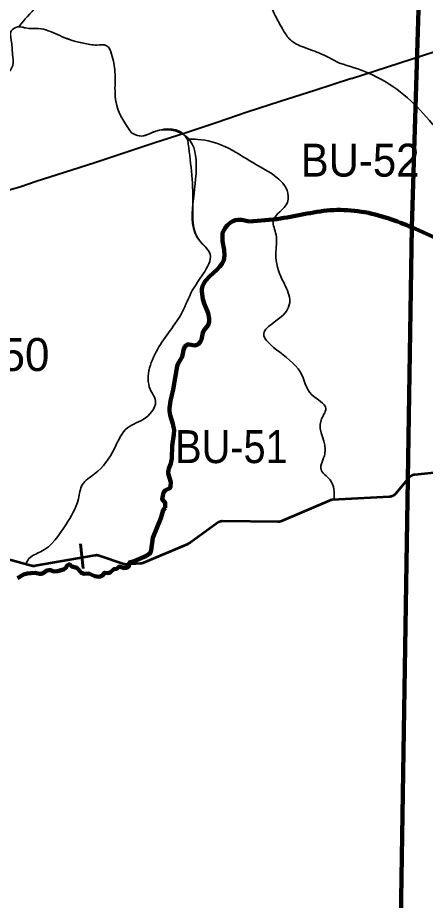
# Model space of a CAD drawing. Extents: x 553962 to 842807, y 8883888 to 9032388.
# Drawn here: x 632477 to 637424, y 8964803 to 8975521 of the extents above; entities that cross this region are included whole.
import ezdxf

# ---------------------------------------------------------------- set-up
doc = ezdxf.new("R2010")
doc.units = 0
doc.header["$LTSCALE"] = 150
for name, color, linetype, lineweight in [('12', 7, 'Continuous', 25), ('20', 7, 'Continuous', 35), ('24', 7, 'Continuous', 25), ('40', 7, 'Continuous', 60), ('60', 7, 'Continuous', 53), ('9', 7, 'Continuous', 90)]:
    doc.layers.add(name, color=color, linetype=linetype, lineweight=lineweight)

msp = doc.modelspace()

# ---------------------------------------------------------------- linework, layer by layer
at = {"layer": '12', "lineweight": 40}
msp.add_line((636526.5, 8974783.6), (662912, 8983353), dxfattribs=at)
msp.add_lwpolyline([(636526.5, 8974783.6), (636082.7, 8974635.6), (635662.2, 8974501.7), (635260.8, 8974371.9), (634884.1, 8974246.1), (634508.7, 8974119.3), (634143, 8973999.6), (633777.1, 8973878.8), (633411.3, 8973759), (633045.5, 8973640.3), (632701.6, 8973531.6), (632515, 8973468.2), (632359.8, 8973423.8), (632056.8, 8973345.2), (631756.7, 8973285.7), (631470.2, 8973228.1), (631226.1, 8973179.7), (631010.7, 8973135.2), (630810.4, 8973099.9), (630618.3, 8973063.5), (630498.6, 8973037.3), (630299.5, 8972998.9)], dxfattribs=at)
at = {"layer": '20'}
for p, q in [((632489.4, 8975410.4), (632494.4, 8975410.3)), ((634536, 8974044.5), (634540.6, 8974036.1))]:
    msp.add_line(p, q, dxfattribs=at)
for points in [[(637044.3, 8969722.8), (637046.6, 8969724.5), (637048.8, 8969726.3), (637050.9, 8969728.1), (637053, 8969730), (637055.1, 8969732), (637057.1, 8969734), (637059, 8969736.1), (637060.8, 8969738.2), (637230, 8969936.6), (637231.9, 8969938.7), (637233.8, 8969940.7), (637235.8, 8969942.8), (637237.8, 8969944.7), (637239.9, 8969946.6), (637242.1, 8969948.5), (637244.3, 8969950.2), (637246.5, 8969952), (637248.8, 8969953.6), (637251.2, 8969955.2), (637253.5, 8969956.7), (637256, 8969958.2), (637258.4, 8969959.6), (637260.9, 8969960.9), (637263.5, 8969962.1), (637266.1, 8969963.3), (637268.7, 8969964.4), (637271.3, 8969965.4), (637274, 8969966.3), (637276.7, 8969967.2), (637279.4, 8969968), (637282.1, 8969968.7), (637284.8, 8969969.4), (637287.6, 8969969.9), (637290.4, 8969970.4), (637293.2, 8969970.8), (637296, 8969971.2), (637919.6, 8970034.5)], [(636324.2, 8969666.4), (636990.3, 8969703.2), (636992, 8969703.3), (636994.8, 8969703.6), (636997.6, 8969703.9), (637000.4, 8969704.3), (637003.2, 8969704.8), (637006, 8969705.4), (637008.8, 8969706), (637011.5, 8969706.7), (637014.2, 8969707.5), (637016.9, 8969708.4), (637019.6, 8969709.3), (637022.2, 8969710.4), (637024.8, 8969711.5), (637027.4, 8969712.6), (637029.9, 8969713.9), (637032.4, 8969715.2), (637034.9, 8969716.6), (637037.3, 8969718), (637039.7, 8969719.5), (637042.1, 8969721.1), (637044.3, 8969722.8)], [(633979.2, 8968893.3), (633982.2, 8968893.8), (633985.2, 8968894.5), (633988.2, 8968895.2), (633991.2, 8968896), (633994.1, 8968896.8), (633997.1, 8968897.8), (634000, 8968898.8), (634002.8, 8968899.9), (634005.7, 8968901.1), (634540.4, 8969129.4), (634542.4, 8969130.3), (634545.8, 8969131.9), (634549.2, 8969133.5), (634552.6, 8969135.2), (634555.9, 8969137), (634559.2, 8969138.8), (634562.4, 8969140.7), (634565.6, 8969142.7), (634568.8, 8969144.8), (634571.9, 8969146.9), (634575, 8969149.1), (634901.5, 8969386.3), (634902.7, 8969387.3), (634905.1, 8969388.8), (634907.5, 8969390.4), (634909.9, 8969391.8), (634912.3, 8969393.2), (634914.8, 8969394.6), (634917.4, 8969395.8), (634920, 8969397), (634922.6, 8969398.1), (634925.2, 8969399.1), (634927.9, 8969400.1), (634930.6, 8969400.9), (634933.3, 8969401.7), (634936, 8969402.5), (634938.8, 8969403.1), (634941.5, 8969403.7), (634944.3, 8969404.2), (634947.1, 8969404.6), (634949.9, 8969404.9), (634952.7, 8969405.2), (634955.6, 8969405.3), (634958.4, 8969405.4), (634961.2, 8969405.5), (634961.2, 8969405.5), (635638.9, 8969399), (635638.9, 8969399), (635640.9, 8969399), (635643.7, 8969399.1), (635646.5, 8969399.2), (635649.3, 8969399.4), (635652.2, 8969399.7), (635655, 8969400.1), (635657.8, 8969400.6), (635660.5, 8969401.1), (635663.3, 8969401.8), (635666, 8969402.5), (635668.7, 8969403.2), (635671.4, 8969404.1), (635674.1, 8969405), (635676.8, 8969406), (635679.4, 8969407.1), (636258.5, 8969655.9), (636258.9, 8969656.1), (636261.7, 8969657.2), (636264.5, 8969658.3), (636267.4, 8969659.3), (636270.2, 8969660.2), (636273.1, 8969661), (636276, 8969661.8), (636279, 8969662.5), (636281.9, 8969663.1), (636284.8, 8969663.6), (636287.8, 8969664), (636290.8, 8969664.4), (636293.8, 8969664.7), (636296.8, 8969664.9), (636319.5, 8969666.1)], [(632138.1, 8969001.9), (632578.8, 8968882.8)], [(632582.2, 8968881.9), (632645.2, 8968864.9), (632646.6, 8968864.6), (632649.3, 8968863.9), (632652.1, 8968863.3), (632654.9, 8968862.8), (632657.7, 8968862.4), (632660.5, 8968862), (632663.3, 8968861.8), (632666.1, 8968861.6), (632668.9, 8968861.5), (632671.8, 8968861.5), (632674.6, 8968861.5), (632677.4, 8968861.6), (632680.2, 8968861.8), (632683, 8968862.1), (632685.8, 8968862.5), (632688.6, 8968863), (633414.9, 8968991), (633416.8, 8968991.3), (633419.6, 8968991.7), (633422.4, 8968992), (633425.2, 8968992.2), (633428, 8968992.4), (633430.9, 8968992.5), (633433.7, 8968992.5), (633436.5, 8968992.4), (633439.3, 8968992.2), (633442.2, 8968992), (633445, 8968991.7), (633447.8, 8968991.3), (633450.6, 8968990.8), (633453.3, 8968990.2), (633456.1, 8968989.6), (633458.8, 8968988.9), (633461.5, 8968988.1), (633464.2, 8968987.2), (633763.9, 8968885.9), (633766.3, 8968885.2), (633769, 8968884.4), (633771.8, 8968883.6), (633774.5, 8968883), (633777.3, 8968882.4), (633780.1, 8968881.9), (633782.9, 8968881.5), (633785.7, 8968881.2), (633788.5, 8968880.9), (633791.3, 8968880.8), (633794.1, 8968880.7), (633797, 8968880.7), (633799.8, 8968880.7), (633802.6, 8968880.9), (633967.3, 8968891.9), (633970.1, 8968892.1), (633973.2, 8968892.4), (633976.2, 8968892.8), (633979.2, 8968893.3)]]:
    msp.add_lwpolyline(points, dxfattribs=at)
for points in [[(633389.6, 8977332.6), (633406.2, 8977178.2), (633436.2, 8977051.4), (633450.8, 8976813.8), (633429.9, 8976582.2), (633363.5, 8976356.6), (633194.7, 8976100.6), (632950.4, 8975876.6), (632708.8, 8975657.6), (632489.4, 8975410.4)], [(632489.4, 8975410.4), (632708.8, 8975657.6), (632950.4, 8975876.6), (633194.7, 8976100.6), (633363.5, 8976356.6), (633429.9, 8976582.2), (633450.8, 8976813.8), (633436.2, 8977051.4), (633406.2, 8977178.2), (633389.6, 8977332.6)], [(632489.4, 8975410.4), (632708.8, 8975657.6), (632950.4, 8975876.6), (633194.7, 8976100.6), (633363.5, 8976356.6), (633429.9, 8976582.2), (633450.8, 8976813.8), (633436.2, 8977051.4), (633406.2, 8977178.2), (633389.6, 8977332.6)], [(632489.4, 8975410.4), (632708.8, 8975657.6), (632950.4, 8975876.6), (633194.7, 8976100.6), (633363.5, 8976356.6), (633429.9, 8976582.2), (633450.8, 8976813.8), (633436.2, 8977051.4), (633406.2, 8977178.2), (633389.6, 8977332.6)], [(636382.8, 8974967.9), (636133.2, 8975093.5), (635924.2, 8975171.6), (635771.5, 8975266), (635690.6, 8975386.5), (635578.9, 8975601), (635519.4, 8975769), (635358.5, 8975946.8), (635247.7, 8975987.2), (635117.2, 8976053.4), (635036.6, 8976191.5), (634990.5, 8976490.4), (634878, 8976672.2), (634775, 8976722.5), (634698.8, 8976724.3), (634299.7, 8976925.3), (634038.5, 8977158.5), (633706.2, 8977390.8)], [(636382.8, 8974967.9), (636133.2, 8975093.5), (635924.2, 8975171.6), (635771.5, 8975266), (635690.6, 8975386.5), (635578.9, 8975601), (635519.4, 8975769), (635358.5, 8975946.8), (635247.7, 8975987.2), (635117.2, 8976053.4), (635036.6, 8976191.5), (634990.5, 8976490.4), (634878, 8976672.2), (634775, 8976722.5), (634698.8, 8976724.3), (634299.7, 8976925.3), (634038.5, 8977158.5), (633706.2, 8977390.8)], [(633706.2, 8977390.8), (634038.5, 8977158.5), (634299.7, 8976925.3), (634698.8, 8976724.3), (634775, 8976722.5), (634878, 8976672.2), (634990.5, 8976490.4), (635036.6, 8976191.5), (635117.2, 8976053.4), (635247.7, 8975987.2), (635358.5, 8975946.8), (635519.4, 8975769), (635578.9, 8975601), (635690.6, 8975386.5), (635771.5, 8975266), (635924.2, 8975171.6), (636133.2, 8975093.5), (636382.8, 8974967.9)], [(630611.4, 8974007.8), (630491.7, 8974137), (630457.5, 8974190.8), (630416.1, 8974264.9), (630425.9, 8974461.5), (630466.7, 8974571.6), (630597, 8974707.4), (630821.1, 8974830.9), (631155.1, 8974878.6), (631281.9, 8974868.1), (631517.2, 8974827.3), (631764.4, 8974748.4), (631985.1, 8974735.7), (632168.5, 8974754.1), (632312.2, 8974811.4), (632358.9, 8974850.7), (632417, 8974940.2), (632415.2, 8975076.5), (632399, 8975248.4), (632399.2, 8975362), (632476.7, 8975410.7)], [(633859.3, 8974121.4), (633678.4, 8974456.6), (633659, 8974598.4), (633657.7, 8974863.4), (633617.1, 8975076.3), (633556.2, 8975181.2), (633436.9, 8975189), (633277.3, 8975210.4), (633199, 8975227.3), (632959.7, 8975316.2), (632730.2, 8975389.6), (632572.8, 8975395.8), (632512.2, 8975409.8), (632476.7, 8975410.7)], [(633859.3, 8974121.4), (633678.4, 8974456.6), (633659, 8974598.4), (633657.7, 8974863.4), (633617.1, 8975076.3), (633556.2, 8975181.2), (633436.9, 8975189), (633277.3, 8975210.4), (633199, 8975227.3), (632959.7, 8975316.2), (632730.2, 8975389.6), (632572.8, 8975395.8), (632512.2, 8975409.8), (632494.4, 8975410.3)], [(632494.4, 8975410.3), (632512.2, 8975409.8), (632572.8, 8975395.8), (632730.2, 8975389.6), (632959.7, 8975316.2), (633199, 8975227.3), (633277.3, 8975210.4), (633436.9, 8975189), (633556.2, 8975181.2), (633617.1, 8975076.3), (633657.7, 8974863.4), (633659, 8974598.4), (633678.4, 8974456.6), (633859.3, 8974121.4)], [(641283.3, 8970302.6), (641246.2, 8970324.6), (641035.8, 8970450.3), (640968.2, 8970619.6), (640679.6, 8970813.3), (640456.7, 8971108), (640229.9, 8971460.5), (639703.5, 8971722.2), (639436.8, 8971785.9), (639284.6, 8972184.1), (639258.8, 8972289.8), (639151.9, 8972471.4), (638926.4, 8973026.8), (638476.7, 8973237.9), (638295.2, 8973543.3), (638159.9, 8973869.9), (637773.8, 8974013.3), (637435.5, 8974316), (637123.1, 8974617.4), (636733.1, 8974848.4), (636382.8, 8974967.9)], [(641283.3, 8970302.6), (641246.2, 8970324.6), (641035.8, 8970450.3), (640968.2, 8970619.6), (640679.6, 8970813.3), (640456.7, 8971108), (640229.9, 8971460.5), (639703.5, 8971722.2), (639436.8, 8971785.9), (639284.6, 8972184.1), (639258.8, 8972289.8), (639151.9, 8972471.4), (638926.4, 8973026.8), (638476.7, 8973237.9), (638295.2, 8973543.3), (638159.9, 8973869.9), (637773.8, 8974013.3), (637435.5, 8974316), (637123.1, 8974617.4), (636733.1, 8974848.4), (636382.8, 8974967.9)], [(641283.3, 8970302.6), (641246.2, 8970324.6), (641035.8, 8970450.3), (640968.2, 8970619.6), (640679.6, 8970813.3), (640456.7, 8971108), (640229.9, 8971460.5), (639703.5, 8971722.2), (639436.8, 8971785.9), (639284.6, 8972184.1), (639258.8, 8972289.8), (639151.9, 8972471.4), (638926.4, 8973026.8), (638476.7, 8973237.9), (638295.2, 8973543.3), (638159.9, 8973869.9), (637773.8, 8974013.3), (637435.5, 8974316), (637123.1, 8974617.4), (636733.1, 8974848.4), (636382.8, 8974967.9)], [(632575.8, 8968883.4), (632613.6, 8968952.3), (632754.7, 8969034.4), (633061, 8969364.4), (633214.6, 8969678.5), (633262.3, 8969850.8), (633410.6, 8969980.7), (633651.7, 8970290.8), (633810.6, 8970541.8), (634029.6, 8970661.1), (634146.2, 8970889), (634098.5, 8970980.2), (634172.7, 8971491.8), (634472, 8971944), (634596.5, 8972206.4), (634728.2, 8972411.6), (634812.9, 8972647.5), (634683.1, 8972814.4), (634603.7, 8973262.4), (634505.7, 8974092.3), (634153.4, 8974142.6), (633954.7, 8974084.3), (633859.3, 8974121.4)], [(634538.7, 8974039.6), (634505.7, 8974092.3), (634153.4, 8974142.6), (633954.7, 8974084.3), (633859.3, 8974121.4)], [(633859.3, 8974121.4), (633954.7, 8974084.3), (634153.4, 8974142.6), (634505.7, 8974092.3), (634538.7, 8974039.6)], [(632575.8, 8968883.4), (632613.6, 8968952.3), (632754.7, 8969034.4), (633061, 8969364.4), (633214.6, 8969678.5), (633262.3, 8969850.8), (633410.6, 8969980.7), (633651.7, 8970290.8), (633810.6, 8970541.8), (634029.6, 8970661.1), (634146.2, 8970889), (634098.5, 8970980.2), (634172.7, 8971491.8), (634472, 8971944), (634596.5, 8972206.4), (634728.2, 8972411.6), (634812.9, 8972647.5), (634683.1, 8972814.4), (634603.7, 8973262.4), (634540.6, 8974036.1)], [(634540.6, 8974036.1), (634603.7, 8973262.4), (634683.1, 8972814.4), (634812.9, 8972647.5), (634728.2, 8972411.6), (634596.5, 8972206.4), (634472, 8971944), (634172.7, 8971491.8), (634098.5, 8970980.2), (634146.2, 8970889), (634029.6, 8970661.1), (633810.6, 8970541.8), (633651.7, 8970290.8), (633410.6, 8969980.7), (633262.3, 8969850.8), (633214.6, 8969678.5), (633061, 8969364.4), (632754.7, 8969034.4), (632613.6, 8968952.3), (632575.8, 8968883.4)], [(636315.8, 8969665.9), (636269.6, 8969908), (636158.4, 8970035.5), (636205.4, 8970225.4), (636158.4, 8970632.3), (636216.2, 8970773.3), (636046.4, 8970941.2), (635905.4, 8971219.6), (635468.1, 8971707.9), (635764.5, 8972004.4), (635775.3, 8972125.6), (635688.6, 8972339), (635609.1, 8972650), (635612.7, 8972885.1), (635580.1, 8973055.1), (635750, 8973278.2), (635760.8, 8973354.2), (635341.6, 8973754.9), (634991, 8973957.5), (634663.5, 8974043.2), (634536, 8974044.5)], [(634536, 8974044.5), (634663.5, 8974043.2), (634991, 8973957.5), (635341.6, 8973754.9), (635760.8, 8973354.2), (635750, 8973278.2), (635580.1, 8973055.1), (635612.7, 8972885.1), (635609.1, 8972650), (635688.6, 8972339), (635775.3, 8972125.6), (635764.5, 8972004.4), (635468.1, 8971707.9), (635905.4, 8971219.6), (636046.4, 8970941.2), (636216.2, 8970773.3), (636158.4, 8970632.3), (636205.4, 8970225.4), (636158.4, 8970035.5), (636269.6, 8969908), (636315.8, 8969665.9)], [(636315.8, 8969665.9), (636269.6, 8969908), (636158.4, 8970035.5), (636205.4, 8970225.4), (636158.4, 8970632.3), (636216.2, 8970773.3), (636046.4, 8970941.2), (635905.4, 8971219.6), (635468.1, 8971707.9), (635764.5, 8972004.4), (635775.3, 8972125.6), (635688.6, 8972339), (635609.1, 8972650), (635612.7, 8972885.1), (635580.1, 8973055.1), (635750, 8973278.2), (635760.8, 8973354.2), (635341.6, 8973754.9), (634991, 8973957.5), (634663.5, 8974043.2), (634536, 8974044.5)]]:
    msp.add_spline(points, degree=3, dxfattribs=at)
at = {"layer": '24'}
for points in [[(635289.1, 8973046.9), (635193.3, 8973064.8), (635152.3, 8973065.7), (635121.8, 8973060.6), (635088.4, 8973049.6), (635061.3, 8973033.5), (635024.5, 8973002.4), (634997.2, 8972972.3), (634966.1, 8972918.2), (634961, 8972900.1), (634963.3, 8972809), (634982.5, 8972700.9), (634988.3, 8972634.8), (634977.1, 8972576.7), (634957, 8972536.6), (634931, 8972498.5), (634893.6, 8972457.3), (634810.8, 8972383.1), (634757.5, 8972324.9), (634734.8, 8972291.8), (634721.1, 8972258.8), (634713.2, 8972225.7), (634711, 8972195.6), (634723.7, 8972103.5), (634738.5, 8972051.5), (634787.3, 8971934.3), (634802.1, 8971867.3), (634801, 8971826.2), (634787, 8971787.1), (634735.3, 8971720.9), (634725.3, 8971693.9), (634707.4, 8971613.7), (634694.8, 8971588.7), (634670.6, 8971557.6), (634653, 8971546.5), (634625.3, 8971541.5), (634559.7, 8971552.4), (634539.5, 8971553.4), (634505.6, 8971527.3), (634489.3, 8971482.2), (634473.5, 8971402), (634424.6, 8971322.8), (634411, 8971288.8), (634363.8, 8971005.2), (634331.5, 8970867), (634319.9, 8970779.8), (634321.1, 8970743.8), (634328.9, 8970692.7), (634361.6, 8970589.6), (634374.7, 8970513.5), (634371.4, 8970461.4), (634350, 8970323.2), (634349.1, 8970169.9), (634336.1, 8970107.8), (634312.2, 8970046.7), (634303.6, 8970002.6), (634304.6, 8969985.6), (634333.8, 8969882.4), (634332.9, 8969828.3), (634324.3, 8969808.3), (634272.2, 8969782.2), (634248.5, 8969757.1), (634230.1, 8969676), (634268.6, 8969630), (634268.6, 8969569.3)], [(634268.6, 8969569.3), (634244.3, 8969539), (634226.1, 8969484.3), (634214, 8969441.9), (634171.5, 8969332.7), (634116.8, 8969205.3), (634098.6, 8969053.6), (634086.5, 8969017.2), (634039.3, 8968984.8)], [(634039.3, 8968984.8), (633892.2, 8968920.1), (633841.2, 8968911.2), (633829, 8968894.2), (633826.5, 8968860.1), (633814.7, 8968848.1), (633792.7, 8968839.1), (633772.6, 8968838), (633707.3, 8968856), (633679.2, 8968828.9), (633643, 8968822.8), (633597.4, 8968783.7), (633572.7, 8968776.6), (633532.2, 8968781.6), (633506.6, 8968748.5), (633477, 8968733.4), (633461.8, 8968732.4), (633415.1, 8968740.3), (633342.3, 8968771.2), (633285, 8968769.1), (633251.4, 8968778.1), (633194.6, 8968839.1), (633136, 8968858.1), (633110.7, 8968880), (633099.8, 8968882), (633077.7, 8968869), (633061.8, 8968841.9), (633034, 8968818.8), (632961, 8968800.7), (632917, 8968797.6), (632873.8, 8968812.6), (632857.7, 8968813.5), (632829.5, 8968806.5), (632784.3, 8968774.4), (632762.5, 8968768.3), (632743.5, 8968767.3), (632689.7, 8968778.2), (632635, 8968777.1), (632594.3, 8968772.1), (632546, 8968759), (632474, 8968715.8)]]:
    msp.add_lwpolyline(points, dxfattribs=at)
at = {"layer": '40'}
msp.add_line((633239.6, 8969130.8), (633271.2, 8968832.5), dxfattribs=at)
at = {"layer": '60'}
for points in [[(637919.6, 8970034.5), (637296, 8969971.2), (637293.2, 8969970.8), (637290.4, 8969970.4), (637287.6, 8969969.9), (637284.8, 8969969.4), (637282.1, 8969968.7), (637279.4, 8969968), (637276.7, 8969967.2), (637274, 8969966.3), (637271.3, 8969965.4), (637268.7, 8969964.4), (637266.1, 8969963.3), (637263.5, 8969962.1), (637260.9, 8969960.9), (637258.4, 8969959.6), (637256, 8969958.2), (637253.5, 8969956.7), (637251.2, 8969955.2), (637248.8, 8969953.6), (637246.5, 8969952), (637244.3, 8969950.2), (637242.1, 8969948.5), (637239.9, 8969946.6), (637237.8, 8969944.7), (637235.8, 8969942.8), (637233.8, 8969940.7), (637231.9, 8969938.7), (637230, 8969936.6), (637060.8, 8969738.2), (637059, 8969736.1), (637057.1, 8969734), (637055.1, 8969732), (637053, 8969730), (637050.9, 8969728.1), (637048.8, 8969726.3), (637046.6, 8969724.5), (637044.3, 8969722.8)], [(637044.3, 8969722.8), (637042.1, 8969721.1), (637039.7, 8969719.5), (637037.3, 8969718), (637034.9, 8969716.6), (637032.4, 8969715.2), (637029.9, 8969713.9), (637027.4, 8969712.6), (637024.8, 8969711.5), (637022.2, 8969710.4), (637019.6, 8969709.3), (637016.9, 8969708.4), (637014.2, 8969707.5), (637011.5, 8969706.7), (637008.8, 8969706), (637006, 8969705.4), (637003.2, 8969704.8), (637000.4, 8969704.3), (636997.6, 8969703.9), (636994.8, 8969703.6), (636992, 8969703.3), (636990.3, 8969703.2), (636296.8, 8969664.9), (636293.8, 8969664.7), (636290.8, 8969664.4), (636287.8, 8969664), (636284.8, 8969663.6), (636281.9, 8969663.1), (636279, 8969662.5), (636276, 8969661.8), (636273.1, 8969661), (636270.2, 8969660.2), (636267.4, 8969659.3), (636264.5, 8969658.3), (636261.7, 8969657.2), (636258.9, 8969656.1), (636258.5, 8969655.9), (635679.4, 8969407.1), (635676.8, 8969406), (635674.1, 8969405), (635671.4, 8969404.1), (635668.7, 8969403.2), (635666, 8969402.5), (635663.3, 8969401.8), (635660.5, 8969401.1), (635657.8, 8969400.6), (635655, 8969400.1), (635652.2, 8969399.7), (635649.3, 8969399.4), (635646.5, 8969399.2), (635643.7, 8969399.1), (635640.9, 8969399), (635638.9, 8969399), (635638.9, 8969399), (634961.2, 8969405.5), (634961.2, 8969405.5), (634958.4, 8969405.4), (634955.6, 8969405.3), (634952.7, 8969405.2), (634949.9, 8969404.9), (634947.1, 8969404.6), (634944.3, 8969404.2), (634941.5, 8969403.7), (634938.8, 8969403.1), (634936, 8969402.5), (634933.3, 8969401.7), (634930.6, 8969400.9), (634927.9, 8969400.1), (634925.2, 8969399.1), (634922.6, 8969398.1), (634920, 8969397), (634917.4, 8969395.8), (634914.8, 8969394.6), (634912.3, 8969393.2), (634909.9, 8969391.8), (634907.5, 8969390.4), (634905.1, 8969388.8), (634902.7, 8969387.3), (634901.5, 8969386.3), (634575, 8969149.1), (634571.9, 8969146.9), (634568.8, 8969144.8), (634565.6, 8969142.7), (634562.4, 8969140.7), (634559.2, 8969138.8), (634555.9, 8969137), (634552.6, 8969135.2), (634549.2, 8969133.5), (634545.8, 8969131.9), (634542.4, 8969130.3), (634540.4, 8969129.4), (634005.7, 8968901.1), (634002.8, 8968899.9), (634000, 8968898.8), (633997.1, 8968897.8), (633994.1, 8968896.8), (633991.2, 8968896), (633988.2, 8968895.2), (633985.2, 8968894.5), (633982.2, 8968893.8), (633979.2, 8968893.3)], [(633979.2, 8968893.3), (633976.2, 8968892.8), (633973.2, 8968892.4), (633970.1, 8968892.1), (633967.3, 8968891.9), (633802.6, 8968880.9), (633799.8, 8968880.7), (633797, 8968880.7), (633794.1, 8968880.7), (633791.3, 8968880.8), (633788.5, 8968880.9), (633785.7, 8968881.2), (633782.9, 8968881.5), (633780.1, 8968881.9), (633777.3, 8968882.4), (633774.5, 8968883), (633771.8, 8968883.6), (633769, 8968884.4), (633766.3, 8968885.2), (633763.9, 8968885.9), (633464.2, 8968987.2), (633461.5, 8968988.1), (633458.8, 8968988.9), (633456.1, 8968989.6), (633453.3, 8968990.2), (633450.6, 8968990.8), (633447.8, 8968991.3), (633445, 8968991.7), (633442.2, 8968992), (633439.3, 8968992.2), (633436.5, 8968992.4), (633433.7, 8968992.5), (633430.9, 8968992.5), (633428, 8968992.4), (633425.2, 8968992.2), (633422.4, 8968992), (633419.6, 8968991.7), (633416.8, 8968991.3), (633414.9, 8968991), (632688.6, 8968863), (632685.8, 8968862.5), (632683, 8968862.1), (632680.2, 8968861.8), (632677.4, 8968861.6), (632674.6, 8968861.5), (632671.8, 8968861.5), (632668.9, 8968861.5), (632666.1, 8968861.6), (632663.3, 8968861.8), (632660.5, 8968862), (632657.7, 8968862.4), (632654.9, 8968862.8), (632652.1, 8968863.3), (632649.3, 8968863.9), (632646.6, 8968864.6), (632645.2, 8968864.9), (632138.1, 8969001.9)]]:
    msp.add_lwpolyline(points, dxfattribs=at)
at = {"layer": '9'}
for points in [[(637260.6, 8972975.8), (637390.8, 8977204.2), (635350.7, 8977923.9), (623791.9, 8983133)], [(635289.1, 8973046.9), (635193.3, 8973064.8), (635152.3, 8973065.7), (635121.8, 8973060.6), (635088.4, 8973049.6), (635061.3, 8973033.5), (635024.5, 8973002.4), (634997.2, 8972972.3), (634966.1, 8972918.2), (634961, 8972900.1), (634963.3, 8972809), (634982.5, 8972700.9), (634988.3, 8972634.8), (634977.1, 8972576.7), (634957, 8972536.6), (634931, 8972498.5), (634893.6, 8972457.3), (634810.8, 8972383.1), (634757.5, 8972324.9), (634734.8, 8972291.8), (634721.1, 8972258.8), (634713.2, 8972225.7), (634711, 8972195.6), (634723.7, 8972103.5), (634738.5, 8972051.5), (634787.3, 8971934.3), (634802.1, 8971867.3), (634801, 8971826.2), (634787, 8971787.1), (634735.3, 8971720.9), (634725.3, 8971693.9), (634707.4, 8971613.7), (634694.8, 8971588.7), (634670.6, 8971557.6), (634653, 8971546.5), (634625.3, 8971541.5), (634559.7, 8971552.4), (634539.5, 8971553.4), (634505.6, 8971527.3), (634489.3, 8971482.2), (634473.5, 8971402), (634424.6, 8971322.8), (634411, 8971288.8), (634363.8, 8971005.2), (634331.5, 8970867), (634319.9, 8970779.8), (634321.1, 8970743.8), (634328.9, 8970692.7), (634361.6, 8970589.6), (634374.7, 8970513.5), (634371.4, 8970461.4), (634350, 8970323.2), (634349.1, 8970169.9), (634336.1, 8970107.8), (634312.2, 8970046.7), (634303.6, 8970002.6), (634304.6, 8969985.6), (634333.8, 8969882.4), (634332.9, 8969828.3), (634324.3, 8969808.3), (634272.2, 8969782.2), (634248.5, 8969757.1), (634230.1, 8969676), (634268.6, 8969630), (634268.6, 8969569.3)], [(637260.6, 8972975.8), (637076.8, 8961505.7), (634855.7, 8958401.3), (634875.3, 8955110.3)], [(634268.6, 8969569.3), (634244.3, 8969539), (634226.1, 8969484.3), (634214, 8969441.9), (634171.5, 8969332.7), (634116.8, 8969205.3), (634098.6, 8969053.6), (634086.5, 8969017.2), (634039.3, 8968984.8)], [(634039.3, 8968984.8), (633892.2, 8968920.1), (633841.2, 8968911.2), (633829, 8968894.2), (633826.5, 8968860.1), (633814.7, 8968848.1), (633792.7, 8968839.1), (633772.6, 8968838), (633707.3, 8968856), (633679.2, 8968828.9), (633643, 8968822.8), (633597.4, 8968783.7), (633572.7, 8968776.6), (633532.2, 8968781.6), (633506.6, 8968748.5), (633477, 8968733.4), (633461.8, 8968732.4), (633415.1, 8968740.3), (633342.3, 8968771.2), (633285, 8968769.1), (633251.4, 8968778.1), (633194.6, 8968839.1), (633136, 8968858.1), (633110.7, 8968880), (633099.8, 8968882), (633077.7, 8968869), (633061.8, 8968841.9), (633034, 8968818.8), (632961, 8968800.7), (632917, 8968797.6), (632873.8, 8968812.6), (632857.7, 8968813.5), (632829.5, 8968806.5), (632784.3, 8968774.4), (632762.5, 8968768.3), (632743.5, 8968767.3), (632689.7, 8968778.2), (632635, 8968777.1), (632594.3, 8968772.1), (632546, 8968759), (632474, 8968715.8)]]:
    msp.add_lwpolyline(points, dxfattribs=at)
for points in [[(637260.6, 8972975.8), (636979.7, 8973082.7), (636310.5, 8973184.6), (635667.8, 8973082.7), (635289.1, 8973046.9)], [(637260.6, 8972975.8), (641524.5, 8971056.2), (652526.1, 8965412.7), (653164.3, 8965062.8), (670790.5, 8953770.1), (686194, 8943929.9), (696283.3, 8937647.1)]]:
    msp.add_spline(points, degree=3, dxfattribs=at)

# ---------------------------------------------------------------- texts
at = {"layer": '40'}
for s, width, p in [('BU-52', 0.95, (635912.6, 8973591.2)), ('BU-51', 0.9, (634388.8, 8970112.4))]:
    msp.add_text(s, height=400, dxfattribs=dict(at, width=width)).set_placement(p)
msp.add_text('BU-50', height=400, dxfattribs=at).set_placement((631346.7, 8971230.7))

doc.saveas('drawing.dxf')
